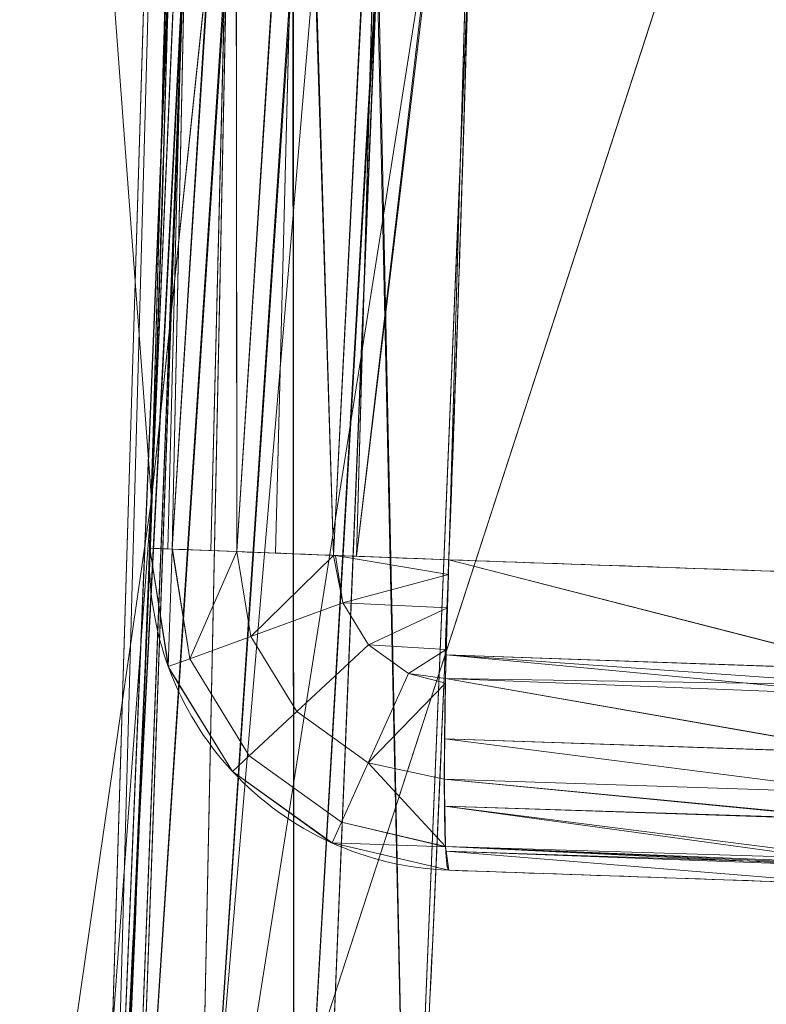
# Model space of a CAD drawing. Header units: millimetres. Extents: x -71 to 71, y -145 to 145.
# Tile 361 of 497: x 50.336 to 51.059, y -2.395 to -1.442. Entities that reach past the tile are written whole.
import ezdxf

# ---------------------------------------------------------------- set-up
doc = ezdxf.new("R2010")
doc.units = ezdxf.units.MM
doc.layers.add('1', color=7, linetype='CONTINUOUS')

msp = doc.modelspace()

# ---------------------------------------------------------------- linework, layer by layer
at = {"layer": '1', "color": 163, "linetype": 'Continuous', "lineweight": 13}
for p, q in [((50.46219, -1.95369, -110.35096), (50.46219, -1.95369, -114.17535)), ((50.46219, -1.95369, -105.82465), (50.46219, -1.95369, -108.70167)), ((50.7515, -2.26511, -114.17535), (50.7515, -2.26511, -110.35096)), ((50.7515, -2.26511, -108.70167), (50.7515, -2.26511, -105.82465))]:
    msp.add_line(p, q, dxfattribs=at)
at = {"layer": '1', "color": 163, "linetype": 'Continuous', "lineweight": 13, "extrusion": (-5.23961e-15, 1.15648e-14, -1)}
for centre, radius in [((0, 0, 144.00463), 61.01805), ((0, 0, 124.36979), 56.39529)]:
    msp.add_circle(centre, radius, dxfattribs=at)
at = {"layer": '1', "color": 163, "linetype": 'Continuous', "lineweight": 13}
for centre, radius in [((0, 0, -145), 60.44338), ((0, 0, -118.3707), 50.5)]:
    msp.add_circle(centre, radius, dxfattribs=at)
at = {"layer": '1', "color": 163, "linetype": 'Continuous', "lineweight": 13, "extrusion": (0, 0, -1)}
for centre in [(-50.76197, -1.9653, 105.82465), (-50.76197, -1.9653, 108.70167)]:
    msp.add_arc(centre, 0.3, 272, 2.21715, dxfattribs=at)
at = {"layer": '1', "color": 163, "linetype": 'Continuous', "lineweight": 13}
for centre in [(50.76197, -1.9653, -114.17535), (50.76197, -1.9653, -110.35096)]:
    msp.add_arc(centre, 0.3, 177.78285, 268, dxfattribs=at)
at = {"layer": '1', "color": 163, "linetype": 'Continuous', "lineweight": 13, "extrusion": (0.038687, 0.999251, 1.8706e-05)}
msp.add_arc((-50.8, -105.82465, -0.00198), 0.3, 0, 87.99854, dxfattribs=at)
at = {"layer": '1', "color": 163, "linetype": 'Continuous', "lineweight": 13, "extrusion": (0.038687, 0.999251, -1.8706e-05)}
msp.add_arc((-50.8, -108.70167, 0.00203), 0.3, 272.00146, 0, dxfattribs=at)
at = {"layer": '1', "color": 163, "linetype": 'Continuous', "lineweight": 13, "extrusion": (0.038687, 0.999251, -1.87073e-05)}
msp.add_arc((-50.8, -114.17535, 0.00214), 0.3, 272.00146, 0, dxfattribs=at)
at = {"layer": '1', "color": 163, "linetype": 'Continuous', "lineweight": 13, "extrusion": (0.038687, 0.999251, 1.87073e-05)}
msp.add_arc((-50.8, -110.35096, -0.00206), 0.3, 0, 87.99854, dxfattribs=at)
at = {"layer": '1', "color": 163, "linetype": 'Continuous', "lineweight": 13, "extrusion": (-0.998781, 0.034878, -0.034925)}
for centre, start in [((0.19253, -107.53425, -47.07275), 0), ((0.19253, -112.0578, -46.91467), 360)]:
    msp.add_arc(centre, 0.3, start, 90.00651, dxfattribs=at)
at = {"layer": '1', "color": 163, "linetype": 'Continuous', "lineweight": 13, "extrusion": (-0.998781, 0.034878, 0.034925)}
for centre in [(0.19253, -106.86119, -54.56502), (0.19253, -112.33154, -54.75619)]:
    msp.add_arc(centre, 0.3, 269.99349, 0, dxfattribs=at)
at = {"layer": '1', "color": 163, "linetype": 'Continuous', "lineweight": 13}
msp.add_rational_spline([(24.09652, 44.38026, -76), (37.71995, 36.98335, -76), (51.02563, 22.31907, -76), (52.76203, 2.59428, -76), (45.13029, -27.45577, -76), (34.19246, -43.96171, -76), (15.50201, -50.5, -76), (0, -50.5, -76)], [0.558861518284, 0.558861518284, 0.542329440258, 0.558861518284, 0.558861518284, 0.542329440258, 0.558861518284, 0.558861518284], degree=4, knots=[0, 0, 0, 0, 0, 0.5, 0.5, 0.5, 1, 1, 1, 1, 1], dxfattribs=at)
for points, knots in [([(56.00922, 7.43084, -40.1881), (56.48047, 3.87882, -40.18548), (56.60935, 0.33902, -40.18477), (56.21057, -6.71605, -40.18699), (55.67399, -10.26377, -40.18997), (53.94415, -17.17458, -40.19959), (52.76587, -20.50694, -40.20614), (49.79484, -26.93038, -40.22266), (47.97784, -30.0492, -40.23276), (43.84362, -35.81291, -40.25575), (41.52483, -38.47777, -40.26865), (36.38255, -43.37235, -40.29724), (33.54646, -45.60037, -40.31301), (27.59791, -49.42787, -40.34609), (24.45935, -51.05594, -40.36354), (18.00436, -53.66207, -40.39943), (14.72775, -54.64904, -40.41765), (11.44579, -55.32847, -40.4359)], [0, 0, 0, 0, 0.125756, 0.125756, 0.251512, 0.251512, 0.377268, 0.377268, 0.503024, 0.503024, 0.62878, 0.62878, 0.754536, 0.754536, 0.880292, 0.880292, 1, 1, 1, 1]), ([(55.79206, 7.39856, -43.18008), (55.79584, 7.37005, -43.18005), (55.81386, 7.23359, -43.17993), (55.84298, 7.00623, -43.17978), (55.87107, 6.77729, -43.17962), (55.89035, 6.6158, -43.17952), (55.90497, 6.49138, -43.17943), (55.96522, 5.96708, -43.17909), (56.10151, 4.62684, -43.17834), (56.21531, 2.92734, -43.1777), (56.27127, 1.24747, -43.17739), (56.28506, 0, -43.17731), (56.27138, -1.24747, -43.17739), (56.2155, -2.92735, -43.1777), (56.07312, -5.05173, -43.17849), (55.78084, -7.63296, -43.18013), (55.36252, -10.23835, -43.18246), (54.81387, -12.85931, -43.18553), (54.13089, -15.48664, -43.18934), (53.3108, -18.11042, -43.19392), (52.35217, -20.72058, -43.19927), (51.25411, -23.30652, -43.2054), (50.01645, -25.85722, -43.21232), (48.64006, -28.36137, -43.22), (47.12813, -30.80831, -43.22844), (45.4845, -33.18744, -43.23762), (43.71385, -35.4883, -43.24751), (41.82154, -37.70048, -43.25807), (39.81418, -39.81419, -43.26928), (37.78825, -41.73758, -43.28059), (36.31773, -43.00407, -43.2888), (34.81725, -44.23033, -43.29718), (33.18765, -45.48478, -43.30628), (30.80846, -47.12836, -43.31956), (28.36139, -48.6401, -43.33322), (25.85715, -50.01631, -43.3472), (23.30645, -51.25398, -43.36144), (20.72052, -52.35208, -43.37588), (18.11047, -53.31068, -43.39045), (15.48664, -54.13093, -43.4051), (13.32749, -54.69227, -43.41715), (12.04637, -54.9778, -43.4243), (11.63985, -55.0637, -43.42657)], [0, 0, 0, 0, 0.001087, 0.005202, 0.008675, 0.009832, 0.011376, 0.013433, 0.029895, 0.062819, 0.07928, 0.095742, 0.112204, 0.128666, 0.161589, 0.194512, 0.227436, 0.260359, 0.293283, 0.326206, 0.35913, 0.392053, 0.424977, 0.4579, 0.490824, 0.523747, 0.556671, 0.589594, 0.622518, 0.655441, 0.684249, 0.688365, 0.721288, 0.754212, 0.787135, 0.820059, 0.852982, 0.885906, 0.918829, 0.951753, 0.984676, 1, 1, 1, 1]), ([(50.49997, 0.05233, -115.82463), (50.50046, -0.41869, -115.82463), (50.49436, -0.88977, -115.82463), (50.47532, -1.59621, -115.82464), (50.46732, -1.83177, -115.82464), (50.44802, -2.30278, -115.82465), (50.43672, -2.53824, -115.82466), (50.42377, -2.77361, -115.82466)], [0, 0, 0, 0, 0.499816, 0.499816, 0.749884, 0.749884, 1, 1, 1, 1]), ([(50.49997, 0.05233, -110.35094), (50.5002, -0.16712, -110.35094), (50.499, -0.38657, -110.35094), (50.49373, -0.82544, -110.35095), (50.48967, -1.04486, -110.35095), (50.47842, -1.4941, -110.35095), (50.47109, -1.72393, -110.35096), (50.46219, -1.95369, -110.35096)], [0, 0, 0, 0, 0.328107, 0.328107, 0.656214, 0.656214, 1, 1, 1, 1]), ([(50.46219, -1.95369, -114.17535), (50.4626, -1.94321, -114.17535), (50.463, -1.93273, -114.17535), (50.47176, -1.70296, -114.17536), (50.47868, -1.48362, -114.17536), (50.48967, -1.04486, -114.17537), (50.49373, -0.82544, -114.17537), (50.499, -0.38657, -114.17537), (50.5002, -0.16712, -114.17537), (50.49997, 0.05233, -114.17537)], [0, 0, 0, 0, 0.015679, 0.015679, 0.343786, 0.343786, 0.671893, 0.671893, 1, 1, 1, 1]), ([(50.71285, -2.78952, -115.52485), (50.71285, -2.7895, -115.52485), (50.71285, -2.78948, -115.52485), (50.72588, -2.55276, -115.52484), (50.73724, -2.31597, -115.52484), (50.75665, -1.84227, -115.52483), (50.7647, -1.60537, -115.52482), (50.78385, -0.89489, -115.52481), (50.78999, -0.42113, -115.52481), (50.7895, 0.05259, -115.52481), (50.7895, 0.05261, -115.52481), (50.7895, 0.05263, -115.52481)], [0, 0, 0, 0, 0.000021, 0.000021, 0.250116, 0.250116, 0.500184, 0.500184, 0.999979, 0.999979, 1, 1, 1, 1]), ([(50.7515, -1.9649, -110.05114), (50.75191, -1.95436, -110.05114), (50.75231, -1.94382, -110.05114), (50.76112, -1.71273, -110.05114), (50.76808, -1.49213, -110.05114), (50.77914, -1.05085, -110.05113), (50.78322, -0.83017, -110.05113), (50.78852, -0.38881, -110.05113), (50.78973, -0.16811, -110.05113), (50.7895, 0.05259, -110.05113), (50.7895, 0.05261, -110.05113), (50.7895, 0.05263, -110.05113)], [0, 0, 0, 0, 0.015679, 0.015679, 0.343786, 0.343786, 0.671893, 0.671893, 0.99997, 0.99997, 1, 1, 1, 1]), ([(50.7895, 0.05263, -114.47519), (50.7895, 0.05261, -114.47519), (50.7895, 0.05259, -114.47519), (50.78973, -0.16811, -114.47519), (50.78852, -0.38881, -114.47519), (50.78322, -0.83017, -114.47519), (50.77914, -1.05085, -114.47518), (50.76782, -1.50267, -114.47518), (50.76045, -1.73382, -114.47518), (50.7515, -1.9649, -114.47517)], [0, 0, 0, 0, 0.00003, 0.00003, 0.328107, 0.328107, 0.656214, 0.656214, 1, 1, 1, 1]), ([(50.42377, -2.77361, -104.17534), (50.44917, -2.312, -104.17535), (50.46822, -1.84999, -104.17536), (50.48728, -1.15663, -104.17537), (50.49205, -0.92535, -104.17537), (50.49841, -0.46272, -104.17537), (50.5, -0.23136, -104.17537), (50.5, 0, -104.17537)], [0, 0, 0, 0, 0.499823, 0.499823, 0.749888, 0.749888, 1, 1, 1, 1]), ([(50.78953, 0, -104.47519), (50.78953, -0.00002, -104.47519), (50.78953, -0.00004, -104.47519), (50.78953, -0.23273, -104.47519), (50.78793, -0.4654, -104.47519), (50.78153, -0.93066, -104.47519), (50.77674, -1.16326, -104.47518), (50.75756, -1.86058, -104.47517), (50.7384, -2.32522, -104.47516), (50.71285, -2.78948, -104.47515), (50.71285, -2.7895, -104.47515), (50.71285, -2.78952, -104.47515)], [0, 0, 0, 0, 0.000021, 0.000021, 0.250112, 0.250112, 0.500177, 0.500177, 0.999979, 0.999979, 1, 1, 1, 1]), ([(50.46219, -1.95369, -108.70167), (50.47042, -1.74136, -108.70167), (50.4773, -1.52897, -108.70168), (50.48856, -1.09718, -108.70168), (50.49285, -0.87776, -108.70168), (50.49857, -0.4389, -108.70169), (50.5, -0.21945, -108.70169), (50.5, 0, -108.70169)], [0, 0, 0, 0, 0.326213, 0.326213, 0.663106, 0.663106, 1, 1, 1, 1]), ([(50.5, 0, -105.82463), (50.5, -0.21945, -105.82463), (50.49857, -0.4389, -105.82463), (50.49285, -0.87776, -105.82463), (50.48856, -1.09718, -105.82463), (50.4773, -1.52897, -105.82464), (50.47042, -1.74136, -105.82464), (50.46219, -1.95369, -105.82465)], [0, 0, 0, 0, 0.336894, 0.336894, 0.673787, 0.673787, 1, 1, 1, 1]), ([(50.78953, 0, -109.00151), (50.78953, -0.00002, -109.00151), (50.78953, -0.00004, -109.00151), (50.78953, -0.22075, -109.00151), (50.78809, -0.44144, -109.0015), (50.78234, -0.8828, -109.0015), (50.77802, -1.10347, -109.0015), (50.76669, -1.53774, -109.00149), (50.75977, -1.75135, -109.00149), (50.7515, -1.9649, -109.00149)], [0, 0, 0, 0, 0.000031, 0.000031, 0.336894, 0.336894, 0.673787, 0.673787, 1, 1, 1, 1]), ([(50.7515, -1.9649, -105.52483), (50.75977, -1.75135, -105.52482), (50.76669, -1.53774, -105.52482), (50.77802, -1.10347, -105.52482), (50.78234, -0.8828, -105.52481), (50.78809, -0.44144, -105.52481), (50.78953, -0.22075, -105.52481), (50.78953, -0.00004, -105.52481), (50.78953, -0.00002, -105.52481), (50.78953, 0, -105.52481)], [0, 0, 0, 0, 0.326213, 0.326213, 0.663106, 0.663106, 0.999969, 0.999969, 1, 1, 1, 1]), ([(51.14549, -2.27887, -114.18913), (51.08361, -2.27671, -114.18697), (51.02172, -2.27455, -114.1848), (50.89039, -2.26996, -114.18021), (50.82095, -2.26754, -114.17778), (50.7515, -2.26511, -114.17535)], [0, 0, 0, 0, 0.471203, 0.471203, 1, 1, 1, 1]), ([(50.7515, -2.26511, -110.35096), (50.82095, -2.26754, -110.34853), (50.89039, -2.26996, -110.3461), (51.02172, -2.27455, -110.34151), (51.08361, -2.27671, -110.33935), (51.14549, -2.27887, -110.33718)], [0, 0, 0, 0, 0.528797, 0.528797, 1, 1, 1, 1]), ([(50.7515, -2.26511, -105.82465), (50.82095, -2.26754, -105.82222), (50.89039, -2.26996, -105.81979), (51.02172, -2.27455, -105.8152), (51.08361, -2.27671, -105.81303), (51.14549, -2.27887, -105.81087)], [0, 0, 0, 0, 0.528797, 0.528797, 1, 1, 1, 1]), ([(51.14549, -2.27887, -108.71545), (51.08361, -2.27671, -108.71328), (51.02172, -2.27455, -108.71112), (50.89039, -2.26996, -108.70653), (50.82095, -2.26754, -108.7041), (50.7515, -2.26511, -108.70167)], [0, 0, 0, 0, 0.471203, 0.471203, 1, 1, 1, 1])]:
    msp.add_open_spline(points, degree=3, knots=knots, dxfattribs=at)
for points in [[(51.1722, -1.97959, -110.03643), (51.03197, -1.97469, -110.04134), (50.89173, -1.96979, -110.04624), (50.7515, -1.9649, -110.05114)], [(50.7515, -1.9649, -114.47517), (50.89173, -1.96979, -114.48007), (51.03197, -1.97469, -114.48498), (51.1722, -1.97959, -114.48988)], [(50.7515, -1.9649, -109.00149), (50.89173, -1.96979, -109.00639), (51.03197, -1.97469, -109.01129), (51.1722, -1.97959, -109.0162)], [(51.1722, -1.97959, -105.51012), (51.03197, -1.97469, -105.51502), (50.89173, -1.96979, -105.51993), (50.7515, -1.9649, -105.52483)]]:
    msp.add_open_spline(points, degree=3, dxfattribs=at)
for points in [[(35.52772, -48.89972, -145), (44.91818, 40.44451, -145), (57.48507, 18.67803, -145)], [(57.48507, 18.67803, -145), (60.11226, -6.31805, -145), (52.3455, -30.22169, -145), (35.52772, -48.89972, -145)], [(52.04822, -1.48172, 44.46552), (46.92979, 5.95195, 50.24256), (45.53447, 0.23678, 51.87713)], [(46.92979, 5.95195, 50.24256), (52.04822, -1.48172, 44.46552), (53.18537, 3.53084, 40.75079)], [(51.04677, 3.62326, -67.73045), (52.64977, 3.73704, -59.54446), (51.26809, -12.55248, -59.54858)], [(51.26809, -12.55248, -59.54858), (49.70706, -12.17029, -67.7325), (51.04677, 3.62326, -67.73045)], [(50.46399, -1.9067, -76), (51.04677, 3.62326, -67.73045), (49.70706, -12.17029, -67.7325)], [(50.46399, -1.9067, -76), (50.05509, 3.55163, -76), (51.04677, 3.62326, -67.73045)], [(50.96297, -6.00273, 46.05595), (45.53447, 0.23678, 51.87713), (42.20099, -18.5818, 53.08202)], [(45.53447, 0.23678, 51.87713), (50.96297, -6.00273, 46.05595), (52.04822, -1.48172, 44.46552)], [(50.5, 0, -76), (46.13405, -20.5402, -76), (50.40548, -3.08834, -104.2356)], [(50.40548, -3.08834, -104.2356), (50.42377, -2.77361, -104.17534), (50.5, 0, -76)], [(50.5, 0, -76), (50.42377, -2.77361, -104.17534), (50.48094, -1.38735, -104.17537)], [(50.40548, -3.08831, -115.7644), (46.13405, -20.5402, -118.3707), (50.5, 0, -118.3707)], [(50.5, 0, -118.3707), (48.02835, -15.60536, -118.3707), (48.45325, -15.74341, -120.64259), (50.94676, 0, -120.64259)], [(50.94676, 0, -120.64259), (48.45325, -15.74341, -120.64259), (49.66464, -16.13702, -122.57616), (52.2205, 0, -122.57616)], [(52.2205, 0, -122.57616), (49.66464, -16.13702, -122.57616), (51.48215, -16.72756, -123.88345), (54.13154, 0, -123.88345)], [(50.5, 0, -118.3707), (50.42377, -2.77361, -115.82466), (50.40548, -3.08831, -115.7644)], [(50.48165, -1.36115, -115.82464), (50.42377, -2.77361, -115.82466), (50.5, 0, -118.3707)], [(50.50509, -0.95113, -114.26608), (50.49105, -0.95087, -114.17537), (50.46219, -1.95369, -114.17536)], [(50.46219, -1.95369, -110.35096), (50.49105, -0.95087, -110.35094), (50.50509, -0.95113, -110.26023)], [(50.49105, -0.95087, -110.35094), (50.46219, -1.95369, -110.35096), (50.46219, -1.95369, -114.17536), (50.49105, -0.95087, -114.17537)], [(50.46219, -1.95369, -114.17536), (50.47968, -1.95437, -114.26539), (50.50509, -0.95113, -114.26608)], [(50.50509, -0.95113, -110.26023), (50.47968, -1.95437, -110.26093), (50.46219, -1.95369, -110.35096)], [(50.50509, -0.95113, -114.26608), (50.47968, -1.95437, -114.26539), (50.48402, -1.95454, -114.28773)], [(50.48402, -1.95454, -110.23858), (50.47968, -1.95437, -110.26093), (50.50509, -0.95113, -110.26023)], [(50.54589, -0.9519, -114.3483), (50.50509, -0.95113, -114.26608), (50.48402, -1.95454, -114.28773)], [(50.48402, -1.95454, -110.23858), (50.50509, -0.95113, -110.26023), (50.54589, -0.9519, -110.17802)], [(50.48402, -1.95454, -114.28773), (50.52144, -1.95599, -114.3454), (50.54589, -0.9519, -114.3483)], [(50.54589, -0.9519, -110.17802), (50.54633, -1.95695, -110.14257), (50.48402, -1.95454, -110.23858)], [(50.54589, -0.9519, -114.3483), (50.52144, -1.95599, -114.3454), (50.54633, -1.95695, -114.38375)], [(50.54633, -1.95695, -114.38375), (50.60964, -0.9531, -114.41433), (50.54589, -0.9519, -114.3483)], [(50.54633, -1.95695, -110.14257), (50.54589, -0.9519, -110.17802), (50.60964, -0.9531, -110.11199)], [(50.60964, -0.9531, -114.41433), (50.54633, -1.95695, -114.38375), (50.64004, -1.96058, -114.44942)], [(50.60964, -0.9531, -110.11199), (50.58375, -1.9584, -110.11634), (50.54633, -1.95695, -110.14257)], [(50.64004, -1.96058, -110.0769), (50.58375, -1.9584, -110.11634), (50.60964, -0.9531, -110.11199)], [(50.64004, -1.96058, -114.44942), (50.69038, -0.95462, -114.45799), (50.60964, -0.9531, -114.41433)], [(50.60964, -0.9531, -110.11199), (50.69038, -0.95462, -110.06833), (50.64004, -1.96058, -110.0769)], [(50.64004, -1.96058, -114.44942), (50.6622, -1.96144, -114.45454), (50.69038, -0.95462, -114.45799)], [(50.69038, -0.95462, -110.06833), (50.6622, -1.96144, -110.07178), (50.64004, -1.96058, -110.0769)], [(50.78052, -0.95632, -114.47518), (50.69038, -0.95462, -114.45799), (50.6622, -1.96144, -114.45454)], [(50.6622, -1.96144, -110.07178), (50.69038, -0.95462, -110.06833), (50.78052, -0.95632, -110.05113)], [(50.6622, -1.96144, -114.45454), (50.7515, -1.9649, -114.47517), (50.78052, -0.95632, -114.47518)], [(50.78052, -0.95632, -110.05113), (50.7515, -1.9649, -110.05115), (50.6622, -1.96144, -110.07178)], [(51.2014, -0.96367, -110.03643), (51.1722, -1.97959, -110.03643), (50.7515, -1.9649, -110.05115), (50.78052, -0.95632, -110.05113)], [(50.78052, -0.95632, -114.47518), (50.7515, -1.9649, -114.47517), (51.1722, -1.97959, -114.48988), (51.2014, -0.96367, -114.48989)], [(50.46219, -1.95369, -105.82465), (50.49055, -0.97703, -105.82463), (50.50459, -0.9773, -105.73392)], [(50.50459, -0.9773, -108.79239), (50.49055, -0.97703, -108.70168), (50.46219, -1.95369, -108.70167)], [(50.49055, -0.97703, -105.82463), (50.46219, -1.95369, -105.82465), (50.46219, -1.95369, -108.70167), (50.49055, -0.97703, -108.70168)], [(50.50459, -0.9773, -105.73392), (50.47968, -1.95437, -105.73461), (50.46219, -1.95369, -105.82465)], [(50.46219, -1.95369, -108.70167), (50.47968, -1.95437, -108.79171), (50.50459, -0.9773, -108.79239)], [(50.48402, -1.95454, -105.71226), (50.47968, -1.95437, -105.73461), (50.50459, -0.9773, -105.73392)], [(50.50459, -0.9773, -108.79239), (50.47968, -1.95437, -108.79171), (50.48402, -1.95454, -108.81405)], [(50.48402, -1.95454, -105.71226), (50.50459, -0.9773, -105.73392), (50.54539, -0.97809, -105.65171)], [(50.54539, -0.97809, -108.87461), (50.50459, -0.9773, -108.79239), (50.48402, -1.95454, -108.81405)], [(50.54539, -0.97809, -105.65171), (50.54633, -1.95695, -105.61625), (50.48402, -1.95454, -105.71226)], [(50.48402, -1.95454, -108.81405), (50.52144, -1.95599, -108.87171), (50.54539, -0.97809, -108.87461)], [(50.54539, -0.97809, -108.87461), (50.52144, -1.95599, -108.87171), (50.54633, -1.95695, -108.91006)], [(50.54633, -1.95695, -105.61625), (50.54539, -0.97809, -105.65171), (50.60915, -0.97933, -105.58567)], [(50.54633, -1.95695, -108.91006), (50.60915, -0.97933, -108.94064), (50.54539, -0.97809, -108.87461)], [(50.60915, -0.97933, -105.58567), (50.58375, -1.9584, -105.59002), (50.54633, -1.95695, -105.61625)], [(50.60915, -0.97933, -108.94064), (50.54633, -1.95695, -108.91006), (50.64004, -1.96058, -108.97573)], [(50.64004, -1.96058, -105.55059), (50.58375, -1.9584, -105.59002), (50.60915, -0.97933, -105.58567)], [(50.60915, -0.97933, -105.58567), (50.68987, -0.98089, -105.54201), (50.64004, -1.96058, -105.55059)], [(50.64004, -1.96058, -108.97573), (50.68987, -0.98089, -108.9843), (50.60915, -0.97933, -108.94064)], [(50.68987, -0.98089, -105.54201), (50.6622, -1.96144, -105.54546), (50.64004, -1.96058, -105.55059)], [(50.64004, -1.96058, -108.97573), (50.6622, -1.96144, -108.98085), (50.68987, -0.98089, -108.9843)], [(50.6622, -1.96144, -105.54546), (50.68987, -0.98089, -105.54201), (50.78002, -0.98263, -105.52482)], [(50.78002, -0.98263, -109.0015), (50.68987, -0.98089, -108.9843), (50.6622, -1.96144, -108.98085)], [(50.78002, -0.98263, -105.52482), (50.7515, -1.9649, -105.52483), (50.6622, -1.96144, -105.54546)], [(50.6622, -1.96144, -108.98085), (50.7515, -1.9649, -109.00149), (50.78002, -0.98263, -109.0015)], [(50.78002, -0.98263, -109.0015), (50.7515, -1.9649, -109.00149), (51.1722, -1.97959, -109.01619), (51.2009, -0.98998, -109.0162)], [(51.2009, -0.98998, -105.51012), (51.1722, -1.97959, -105.51012), (50.7515, -1.9649, -105.52483), (50.78002, -0.98263, -105.52482)], [(50.42377, -2.77361, -115.82466), (50.48165, -1.36115, -115.82464), (50.49584, -1.36153, -115.73345)], [(50.49584, -1.36153, -115.73345), (50.44134, -2.77458, -115.73414), (50.42377, -2.77361, -115.82466)], [(50.44559, -2.77481, -115.71229), (50.44134, -2.77458, -115.73414), (50.49584, -1.36153, -115.73345)], [(50.44559, -2.77481, -115.71229), (50.49584, -1.36153, -115.73345), (50.53706, -1.36264, -115.65089)], [(50.53706, -1.36264, -115.65089), (50.50784, -2.77824, -115.61627), (50.44559, -2.77481, -115.71229)], [(50.53706, -1.36264, -115.65089), (50.60142, -1.36438, -115.58478), (50.50784, -2.77824, -115.61627)], [(50.60147, -2.78339, -115.55061), (50.50784, -2.77824, -115.61627), (50.60142, -1.36438, -115.58478)], [(50.60142, -1.36438, -115.58478), (50.68283, -1.36657, -115.54135), (50.60147, -2.78339, -115.55061)], [(50.68283, -1.36657, -115.54135), (50.62555, -2.78472, -115.54503), (50.60147, -2.78339, -115.55061)], [(50.71285, -2.78952, -115.52485), (50.62555, -2.78472, -115.54503), (50.68283, -1.36657, -115.54135)], [(50.68283, -1.36657, -115.54135), (50.77107, -1.36896, -115.52482), (50.71285, -2.78952, -115.52485)], [(51.19217, -1.36894, -115.51011), (51.13446, -2.78949, -115.51013), (50.71285, -2.78952, -115.52485), (50.77107, -1.36896, -115.52482)], [(50.49513, -1.38775, -104.26655), (50.48094, -1.38735, -104.17537), (50.42377, -2.77361, -104.17534)], [(50.42377, -2.77361, -104.17534), (50.44134, -2.77458, -104.26586), (50.49513, -1.38775, -104.26655)], [(50.49513, -1.38775, -104.26655), (50.44134, -2.77458, -104.26586), (50.44559, -2.77481, -104.28771)], [(50.53635, -1.38888, -104.34911), (50.49513, -1.38775, -104.26655), (50.44559, -2.77481, -104.28771)], [(50.44559, -2.77481, -104.28771), (50.50784, -2.77824, -104.38373), (50.53635, -1.38888, -104.34911)], [(50.50784, -2.77824, -104.38373), (50.60071, -1.39065, -104.41522), (50.53635, -1.38888, -104.34911)], [(50.60071, -1.39065, -104.41522), (50.50784, -2.77824, -104.38373), (50.60147, -2.78339, -104.44939)], [(50.60147, -2.78339, -104.44939), (50.68211, -1.39289, -104.45864), (50.60071, -1.39065, -104.41522)], [(50.60147, -2.78339, -104.44939), (50.62555, -2.78472, -104.45496), (50.68211, -1.39289, -104.45864)], [(50.68211, -1.39289, -104.45864), (50.62555, -2.78472, -104.45496), (50.71285, -2.78952, -104.47516)], [(50.71285, -2.78952, -104.47516), (50.77036, -1.39531, -104.47518), (50.68211, -1.39289, -104.45864)], [(50.77036, -1.39531, -104.47518), (50.71285, -2.78952, -104.47516), (51.13446, -2.78949, -104.48988), (51.19146, -1.39529, -104.48989)], [(54.76245, -9.34018, 37.38794), (52.04822, -1.48172, 44.46552), (50.96297, -6.00273, 46.05595)], [(49.70706, -12.17029, -67.7325), (49.00778, -12.00346, -76), (50.46399, -1.9067, -76)], [(50.48018, -2.06823, -105.82465), (50.46219, -1.95369, -105.82465), (50.48402, -1.95454, -105.71226)], [(50.48067, -2.06956, -105.82465), (50.48067, -2.06956, -108.70167), (50.46219, -1.95369, -108.70167), (50.46219, -1.95369, -105.82465)], [(50.48402, -1.95454, -108.81405), (50.46219, -1.95369, -108.70167), (50.48018, -2.06823, -108.70167)], [(50.48402, -1.95454, -114.28773), (50.46219, -1.95369, -114.17536), (50.48018, -2.06823, -114.17536)], [(50.48067, -2.06956, -110.35096), (50.48067, -2.06956, -114.17536), (50.46219, -1.95369, -114.17536), (50.46219, -1.95369, -110.35096)], [(50.48018, -2.06823, -110.35096), (50.46219, -1.95369, -110.35096), (50.48402, -1.95454, -110.23858)], [(50.48402, -1.95454, -105.71226), (50.50094, -2.06065, -105.71162), (50.48018, -2.06823, -105.82465)], [(50.48018, -2.06823, -108.70167), (50.50094, -2.06065, -108.81469), (50.48402, -1.95454, -108.81405)], [(50.48018, -2.06823, -114.17536), (50.50094, -2.06065, -114.28837), (50.48402, -1.95454, -114.28773)], [(50.48402, -1.95454, -110.23858), (50.50094, -2.06065, -110.23794), (50.48018, -2.06823, -110.35096)], [(50.48402, -1.95454, -105.71226), (50.48439, -1.95455, -105.7117), (50.50094, -2.06065, -105.71162)], [(50.50094, -2.06065, -108.81469), (50.48439, -1.95455, -108.81462), (50.48402, -1.95454, -108.81405)], [(50.50094, -2.06065, -114.28837), (50.48439, -1.95455, -114.2883), (50.48402, -1.95454, -114.28773)], [(50.48402, -1.95454, -110.23858), (50.48439, -1.95455, -110.23801), (50.50094, -2.06065, -110.23794)], [(50.50094, -2.06065, -105.71162), (50.48439, -1.95455, -105.7117), (50.54633, -1.95695, -105.61625)], [(50.54633, -1.95695, -108.91006), (50.48439, -1.95455, -108.81462), (50.50094, -2.06065, -108.81469)], [(50.54633, -1.95695, -114.38375), (50.48439, -1.95455, -114.2883), (50.50094, -2.06065, -114.28837)], [(50.50094, -2.06065, -110.23794), (50.48439, -1.95455, -110.23801), (50.54633, -1.95695, -110.14257)], [(50.54633, -1.95695, -105.61625), (50.56017, -2.03901, -105.61526), (50.50094, -2.06065, -105.71162)], [(50.50094, -2.06065, -108.81469), (50.56017, -2.03901, -108.91106), (50.54633, -1.95695, -108.91006)], [(50.50094, -2.06065, -114.28837), (50.56017, -2.03901, -114.38474), (50.54633, -1.95695, -114.38375)], [(50.54633, -1.95695, -110.14257), (50.56017, -2.03901, -110.14158), (50.50094, -2.06065, -110.23794)], [(50.56017, -2.03901, -105.61526), (50.54633, -1.95695, -105.61625), (50.64004, -1.96058, -105.55059)], [(50.64004, -1.96058, -108.97573), (50.54633, -1.95695, -108.91006), (50.56017, -2.03901, -108.91106)], [(50.64004, -1.96058, -114.44942), (50.54633, -1.95695, -114.38375), (50.56017, -2.03901, -114.38474)], [(50.56017, -2.03901, -110.14158), (50.54633, -1.95695, -110.14257), (50.64004, -1.96058, -110.0769)], [(50.64004, -1.96058, -105.55059), (50.64913, -2.00651, -105.54975), (50.56017, -2.03901, -105.61526)], [(50.56017, -2.03901, -108.91106), (50.64913, -2.00651, -108.97657), (50.64004, -1.96058, -108.97573)], [(50.56017, -2.03901, -114.38474), (50.64913, -2.00651, -114.45025), (50.64004, -1.96058, -114.44942)], [(50.64004, -1.96058, -110.0769), (50.64913, -2.00651, -110.07606), (50.56017, -2.03901, -110.14158)], [(50.64004, -1.96058, -105.55059), (50.64202, -1.96066, -105.55013), (50.64913, -2.00651, -105.54975)], [(50.64913, -2.00651, -108.97657), (50.64202, -1.96066, -108.97619), (50.64004, -1.96058, -108.97573)], [(50.64913, -2.00651, -114.45025), (50.64202, -1.96066, -114.44987), (50.64004, -1.96058, -114.44942)], [(50.64004, -1.96058, -110.0769), (50.64202, -1.96066, -110.07644), (50.64913, -2.00651, -110.07606)], [(50.64202, -1.96066, -105.55013), (50.7515, -1.9649, -105.52483), (50.7511, -1.97909, -105.52765)], [(50.7511, -1.97909, -105.52765), (50.64913, -2.00651, -105.54975), (50.64202, -1.96066, -105.55013)], [(50.64202, -1.96066, -108.97619), (50.64913, -2.00651, -108.97657), (50.7511, -1.97909, -108.99866)], [(50.7511, -1.97909, -108.99866), (50.7515, -1.9649, -109.00149), (50.64202, -1.96066, -108.97619)], [(50.64202, -1.96066, -114.44987), (50.64913, -2.00651, -114.45025), (50.7511, -1.97909, -114.47235)], [(50.7511, -1.97909, -114.47235), (50.7515, -1.9649, -114.47517), (50.64202, -1.96066, -114.44987)], [(50.64202, -1.96066, -110.07644), (50.7515, -1.9649, -110.05115), (50.7511, -1.97909, -110.05396)], [(50.7511, -1.97909, -110.05396), (50.64913, -2.00651, -110.07606), (50.64202, -1.96066, -110.07644)], [(51.16728, -2.07167, -105.52759), (50.74893, -2.05686, -105.54311), (50.7515, -1.9649, -105.52483)], [(50.7515, -1.9649, -109.00149), (50.74893, -2.05686, -108.98321), (51.1672, -2.07126, -108.99707)], [(50.7515, -1.9649, -114.47517), (50.74893, -2.05686, -114.45689), (51.1672, -2.07126, -114.47075)], [(51.16728, -2.07167, -110.05391), (50.74893, -2.05686, -110.06942), (50.7515, -1.9649, -110.05115)], [(50.7515, -1.9649, -105.52483), (51.1722, -1.97959, -105.51012), (51.16728, -2.07167, -105.52759)], [(51.1672, -2.07126, -108.99707), (51.1722, -1.97959, -109.01619), (50.7515, -1.9649, -109.00149)], [(51.1672, -2.07126, -114.47075), (51.1722, -1.97959, -114.48988), (50.7515, -1.9649, -114.47517)], [(50.7515, -1.9649, -110.05115), (51.1722, -1.97959, -110.03643), (51.16728, -2.07167, -110.05391)], [(50.64913, -2.00651, -105.54975), (50.7511, -1.97909, -105.52765), (50.7502, -2.01143, -105.53408)], [(50.7502, -2.01143, -108.99223), (50.7511, -1.97909, -108.99866), (50.64913, -2.00651, -108.97657)], [(50.7502, -2.01143, -114.46592), (50.7511, -1.97909, -114.47235), (50.64913, -2.00651, -114.45025)], [(50.64913, -2.00651, -110.07606), (50.7511, -1.97909, -110.05396), (50.7502, -2.01143, -110.06039)], [(50.60457, -2.11152, -105.61526), (50.56017, -2.03901, -105.61526), (50.64913, -2.00651, -105.54975), (50.67396, -2.04706, -105.54975)], [(50.67396, -2.04706, -108.97657), (50.64913, -2.00651, -108.97657), (50.56017, -2.03901, -108.91106), (50.60457, -2.11152, -108.91106)], [(50.67396, -2.04706, -114.45025), (50.64913, -2.00651, -114.45025), (50.56017, -2.03901, -114.38474), (50.60457, -2.11152, -114.38474)], [(50.60457, -2.11152, -110.14158), (50.56017, -2.03901, -110.14158), (50.64913, -2.00651, -110.07606), (50.67396, -2.04706, -110.07606)], [(50.7502, -2.01143, -105.53408), (50.67396, -2.04706, -105.54975), (50.64913, -2.00651, -105.54975)], [(50.64913, -2.00651, -108.97657), (50.67396, -2.04706, -108.97657), (50.7502, -2.01143, -108.99223)], [(50.64913, -2.00651, -114.45025), (50.67396, -2.04706, -114.45025), (50.7502, -2.01143, -114.46592)], [(50.7502, -2.01143, -110.06039), (50.67396, -2.04706, -110.07606), (50.64913, -2.00651, -110.07606)], [(50.67396, -2.04706, -105.54975), (50.7502, -2.01143, -105.53408), (50.74907, -2.05177, -105.54209)], [(50.74907, -2.05177, -108.98422), (50.7502, -2.01143, -108.99223), (50.67396, -2.04706, -108.97657)], [(50.74907, -2.05177, -114.45791), (50.7502, -2.01143, -114.46592), (50.67396, -2.04706, -114.45025)], [(50.67396, -2.04706, -110.07606), (50.7502, -2.01143, -110.06039), (50.74907, -2.05177, -110.06841)], [(50.55837, -2.15444, -105.71162), (50.50094, -2.06065, -105.71162), (50.56017, -2.03901, -105.61526), (50.60457, -2.11152, -105.61526)], [(50.60457, -2.11152, -108.91106), (50.56017, -2.03901, -108.91106), (50.50094, -2.06065, -108.81469), (50.55837, -2.15444, -108.81469)], [(50.60457, -2.11152, -114.38474), (50.56017, -2.03901, -114.38474), (50.50094, -2.06065, -114.28837), (50.55837, -2.15444, -114.28837)], [(50.55837, -2.15444, -110.23794), (50.50094, -2.06065, -110.23794), (50.56017, -2.03901, -110.14158), (50.60457, -2.11152, -110.14158)], [(50.67362, -2.16113, -105.61526), (50.60457, -2.11152, -105.61526), (50.67396, -2.04706, -105.54975), (50.71257, -2.0748, -105.54975)], [(50.71257, -2.0748, -108.97657), (50.67396, -2.04706, -108.97657), (50.60457, -2.11152, -108.91106), (50.67362, -2.16113, -108.91106)], [(50.71257, -2.0748, -114.45025), (50.67396, -2.04706, -114.45025), (50.60457, -2.11152, -114.38474), (50.67362, -2.16113, -114.38474)], [(50.67362, -2.16113, -110.14158), (50.60457, -2.11152, -110.14158), (50.67396, -2.04706, -110.07606), (50.71257, -2.0748, -110.07606)], [(50.74907, -2.05177, -105.54209), (50.71257, -2.0748, -105.54975), (50.67396, -2.04706, -105.54975)], [(50.67396, -2.04706, -108.97657), (50.71257, -2.0748, -108.97657), (50.74907, -2.05177, -108.98422)], [(50.67396, -2.04706, -114.45025), (50.71257, -2.0748, -114.45025), (50.74907, -2.05177, -114.45791)], [(50.74907, -2.05177, -110.06841), (50.71257, -2.0748, -110.07606), (50.67396, -2.04706, -110.07606)], [(50.71257, -2.0748, -105.54975), (50.74907, -2.05177, -105.54209), (50.74829, -2.07967, -105.54764)], [(50.74829, -2.07967, -108.97867), (50.74907, -2.05177, -108.98422), (50.71257, -2.0748, -108.97657)], [(50.74829, -2.07967, -114.45236), (50.74907, -2.05177, -114.45791), (50.71257, -2.0748, -114.45025)], [(50.71257, -2.0748, -110.07606), (50.74907, -2.05177, -110.06841), (50.74829, -2.07967, -110.07395)], [(51.1665, -2.08613, -105.53034), (50.74829, -2.07967, -105.54764), (50.74893, -2.05686, -105.54311)], [(50.74893, -2.05686, -108.98321), (50.74829, -2.07967, -108.97867), (51.16586, -2.09599, -108.99191)], [(50.74893, -2.05686, -114.45689), (50.74829, -2.07967, -114.45236), (51.16586, -2.09599, -114.46559)], [(51.1665, -2.08613, -110.05666), (50.74829, -2.07967, -110.07395), (50.74893, -2.05686, -110.06942)], [(50.74893, -2.05686, -105.54311), (51.16728, -2.07167, -105.52759), (51.1665, -2.08613, -105.53034)], [(51.16586, -2.09599, -108.99191), (51.1672, -2.07126, -108.99707), (50.74893, -2.05686, -108.98321)], [(51.16586, -2.09599, -114.46559), (51.1672, -2.07126, -114.47075), (50.74893, -2.05686, -114.45689)], [(50.74893, -2.05686, -110.06942), (51.16728, -2.07167, -110.05391), (51.1665, -2.08613, -110.05666)], [(50.54218, -2.16948, -105.82465), (50.48018, -2.06823, -105.82465), (50.50094, -2.06065, -105.71162), (50.55837, -2.15444, -105.71162)], [(50.55837, -2.15444, -108.81469), (50.50094, -2.06065, -108.81469), (50.48018, -2.06823, -108.70167), (50.54218, -2.16948, -108.70167)], [(50.55837, -2.15444, -114.28837), (50.50094, -2.06065, -114.28837), (50.48018, -2.06823, -114.17536), (50.54218, -2.16948, -114.17536)], [(50.54218, -2.16948, -110.35096), (50.48018, -2.06823, -110.35096), (50.50094, -2.06065, -110.23794), (50.55837, -2.15444, -110.23794)], [(50.54218, -2.16948, -105.82465), (50.54218, -2.16948, -108.70167), (50.48067, -2.06956, -108.70167), (50.48067, -2.06956, -105.82465)], [(50.54218, -2.16948, -110.35096), (50.54218, -2.16948, -114.17536), (50.48067, -2.06956, -114.17536), (50.48067, -2.06956, -110.35096)], [(50.67362, -2.16113, -105.61526), (50.71257, -2.0748, -105.54975), (50.74824, -2.08406, -105.55057)], [(50.74824, -2.08406, -108.97575), (50.71257, -2.0748, -108.97657), (50.67362, -2.16113, -108.91106)], [(50.74824, -2.08406, -114.44943), (50.71257, -2.0748, -114.45025), (50.67362, -2.16113, -114.38474)], [(50.67362, -2.16113, -110.14158), (50.71257, -2.0748, -110.07606), (50.74824, -2.08406, -110.07689)], [(50.74829, -2.07967, -105.54764), (50.74824, -2.08406, -105.55057), (50.71257, -2.0748, -105.54975)], [(50.71257, -2.0748, -108.97657), (50.74824, -2.08406, -108.97575), (50.74829, -2.07967, -108.97867)], [(50.71257, -2.0748, -114.45025), (50.74824, -2.08406, -114.44943), (50.74829, -2.07967, -114.45236)], [(50.74829, -2.07967, -110.07395), (50.74824, -2.08406, -110.07689), (50.71257, -2.0748, -110.07606)], [(50.74824, -2.08406, -105.55057), (50.74716, -2.17703, -105.61263), (50.67362, -2.16113, -105.61526)], [(50.67362, -2.16113, -108.91106), (50.74716, -2.17703, -108.91368), (50.74824, -2.08406, -108.97575)], [(50.67362, -2.16113, -114.38474), (50.74716, -2.17703, -114.38737), (50.74824, -2.08406, -114.44943)], [(50.74824, -2.08406, -110.07689), (50.74716, -2.17703, -110.13895), (50.67362, -2.16113, -110.14158)], [(51.1614, -2.15176, -105.57357), (50.74761, -2.13815, -105.58668), (50.74829, -2.07967, -105.54764)], [(50.74829, -2.07967, -108.97867), (50.74761, -2.13815, -108.93964), (51.16142, -2.1521, -108.95349)], [(50.74829, -2.07967, -114.45236), (50.74761, -2.13815, -114.41332), (51.16142, -2.1521, -114.42717)], [(51.1614, -2.15176, -110.09989), (50.74761, -2.13815, -110.11299), (50.74829, -2.07967, -110.07395)], [(50.74829, -2.07967, -105.54764), (51.1665, -2.08613, -105.53034), (51.1614, -2.15176, -105.57357)], [(51.16142, -2.1521, -108.95349), (51.16586, -2.09599, -108.99191), (50.74829, -2.07967, -108.97867)], [(51.16142, -2.1521, -114.42717), (51.16586, -2.09599, -114.46559), (50.74829, -2.07967, -114.45236)], [(50.74829, -2.07967, -110.07395), (51.1665, -2.08613, -110.05666), (51.1614, -2.15176, -110.09989)], [(50.64768, -2.2186, -105.71162), (50.55837, -2.15444, -105.71162), (50.60457, -2.11152, -105.61526), (50.67362, -2.16113, -105.61526)], [(50.67362, -2.16113, -108.91106), (50.60457, -2.11152, -108.91106), (50.55837, -2.15444, -108.81469), (50.64768, -2.2186, -108.81469)], [(50.67362, -2.16113, -114.38474), (50.60457, -2.11152, -114.38474), (50.55837, -2.15444, -114.28837), (50.64768, -2.2186, -114.28837)], [(50.64768, -2.2186, -110.23794), (50.55837, -2.15444, -110.23794), (50.60457, -2.11152, -110.14158), (50.67362, -2.16113, -110.14158)], [(51.15839, -2.19053, -105.59911), (50.74716, -2.17703, -105.61263), (50.74761, -2.13815, -105.58668)], [(50.74761, -2.13815, -108.93964), (50.74716, -2.17703, -108.91368), (51.15838, -2.19059, -108.92714)], [(50.74761, -2.13815, -114.41332), (50.74716, -2.17703, -114.38737), (51.15838, -2.19059, -114.40083)], [(51.15839, -2.19053, -110.12543), (50.74716, -2.17703, -110.13895), (50.74761, -2.13815, -110.11299)], [(50.74761, -2.13815, -105.58668), (51.1614, -2.15176, -105.57357), (51.15839, -2.19053, -105.59911)], [(51.15838, -2.19059, -108.92714), (51.16142, -2.1521, -108.95349), (50.74761, -2.13815, -108.93964)], [(51.15838, -2.19059, -114.40083), (51.16142, -2.1521, -114.42717), (50.74761, -2.13815, -114.41332)], [(50.74761, -2.13815, -110.11299), (51.1614, -2.15176, -110.09989), (51.15839, -2.19053, -110.12543)], [(50.63859, -2.23875, -105.82465), (50.54218, -2.16948, -105.82465), (50.55837, -2.15444, -105.71162), (50.64768, -2.2186, -105.71162)], [(50.64768, -2.2186, -108.81469), (50.55837, -2.15444, -108.81469), (50.54218, -2.16948, -108.70167), (50.63859, -2.23875, -108.70167)], [(50.64768, -2.2186, -114.28837), (50.55837, -2.15444, -114.28837), (50.54218, -2.16948, -114.17536), (50.63859, -2.23875, -114.17536)], [(50.63859, -2.23875, -110.35096), (50.54218, -2.16948, -110.35096), (50.55837, -2.15444, -110.23794), (50.64768, -2.2186, -110.23794)], [(50.74829, -2.24215, -105.7099), (50.64768, -2.2186, -105.71162), (50.67362, -2.16113, -105.61526)], [(50.67362, -2.16113, -108.91106), (50.64768, -2.2186, -108.81469), (50.74829, -2.24215, -108.81642)], [(50.67362, -2.16113, -114.38474), (50.64768, -2.2186, -114.28837), (50.74829, -2.24215, -114.2901)], [(50.74829, -2.24215, -110.23622), (50.64768, -2.2186, -110.23794), (50.67362, -2.16113, -110.14158)], [(50.67362, -2.16113, -105.61526), (50.74716, -2.17703, -105.61263), (50.74829, -2.24215, -105.7099)], [(50.74829, -2.24215, -108.81642), (50.74716, -2.17703, -108.91368), (50.67362, -2.16113, -108.91106)], [(50.74829, -2.24215, -114.2901), (50.74716, -2.17703, -114.38737), (50.67362, -2.16113, -114.38474)], [(50.67362, -2.16113, -110.14158), (50.74716, -2.17703, -110.13895), (50.74829, -2.24215, -110.23622)], [(50.6373, -2.23817, -105.82465), (50.6373, -2.23817, -108.70167), (50.54218, -2.16948, -108.70167), (50.54218, -2.16948, -105.82465)], [(50.6373, -2.23817, -110.35096), (50.6373, -2.23817, -114.17536), (50.54218, -2.16948, -114.17536), (50.54218, -2.16948, -110.35096)], [(50.74716, -2.17703, -105.61263), (51.15839, -2.19053, -105.59911), (51.15544, -2.2167, -105.63766)], [(51.15544, -2.2167, -105.63766), (50.74761, -2.20304, -105.65148), (50.74716, -2.17703, -105.61263)], [(50.74716, -2.17703, -108.91368), (50.74761, -2.20304, -108.87484), (51.15547, -2.21594, -108.88827)], [(51.15547, -2.21594, -108.88827), (51.15838, -2.19059, -108.92714), (50.74716, -2.17703, -108.91368)], [(50.74716, -2.17703, -114.38737), (50.74761, -2.20304, -114.34852), (51.15547, -2.21594, -114.36196)], [(51.15547, -2.21594, -114.36196), (51.15838, -2.19059, -114.40083), (50.74716, -2.17703, -114.38737)], [(50.74716, -2.17703, -110.13895), (51.15839, -2.19053, -110.12543), (51.15544, -2.2167, -110.16398)], [(51.15544, -2.2167, -110.16398), (50.74761, -2.20304, -110.17779), (50.74716, -2.17703, -110.13895)], [(50.74761, -2.20304, -105.65148), (51.15544, -2.2167, -105.63766), (51.15118, -2.25456, -105.69344)], [(51.15118, -2.25456, -105.69344), (50.74829, -2.24215, -105.7099), (50.74761, -2.20304, -105.65148)], [(50.74761, -2.20304, -108.87484), (50.74829, -2.24215, -108.81642), (51.15055, -2.25878, -108.82258)], [(51.15055, -2.25878, -108.82258), (51.15547, -2.21594, -108.88827), (50.74761, -2.20304, -108.87484)], [(50.74761, -2.20304, -114.34852), (50.74829, -2.24215, -114.2901), (51.15055, -2.25878, -114.29627)], [(51.15055, -2.25878, -114.29627), (51.15547, -2.21594, -114.36196), (50.74761, -2.20304, -114.34852)], [(50.74761, -2.20304, -110.17779), (51.15544, -2.2167, -110.16398), (51.15118, -2.25456, -110.21975)], [(51.15118, -2.25456, -110.21975), (50.74829, -2.24215, -110.23622), (50.74761, -2.20304, -110.17779)], [(50.63859, -2.23875, -105.82465), (50.64768, -2.2186, -105.71162), (50.74834, -2.24251, -105.71169)], [(50.74834, -2.24251, -108.81462), (50.64768, -2.2186, -108.81469), (50.63859, -2.23875, -108.70167)], [(50.74834, -2.24251, -114.28831), (50.64768, -2.2186, -114.28837), (50.63859, -2.23875, -114.17536)], [(50.63859, -2.23875, -110.35096), (50.64768, -2.2186, -110.23794), (50.74834, -2.24251, -110.23801)], [(50.74829, -2.24215, -105.7099), (50.74834, -2.24251, -105.71169), (50.64768, -2.2186, -105.71162)], [(50.64768, -2.2186, -108.81469), (50.74834, -2.24251, -108.81462), (50.74829, -2.24215, -108.81642)], [(50.64768, -2.2186, -114.28837), (50.74834, -2.24251, -114.28831), (50.74829, -2.24215, -114.2901)], [(50.74829, -2.24215, -110.23622), (50.74834, -2.24251, -110.23801), (50.64768, -2.2186, -110.23794)], [(50.7515, -2.26511, -105.82465), (50.7515, -2.26511, -108.70167), (50.6373, -2.23817, -108.70167), (50.6373, -2.23817, -105.82465)], [(50.7515, -2.26511, -110.35096), (50.7515, -2.26511, -114.17536), (50.6373, -2.23817, -114.17536), (50.6373, -2.23817, -110.35096)], [(50.74834, -2.24251, -105.71169), (50.7515, -2.26511, -105.82465), (50.63859, -2.23875, -105.82465)], [(50.63859, -2.23875, -108.70167), (50.7515, -2.26511, -108.70167), (50.74834, -2.24251, -108.81462)], [(50.63859, -2.23875, -114.17536), (50.7515, -2.26511, -114.17536), (50.74834, -2.24251, -114.28831)], [(50.74834, -2.24251, -110.23801), (50.7515, -2.26511, -110.35096), (50.63859, -2.23875, -110.35096)], [(50.74829, -2.24215, -105.7099), (51.15118, -2.25456, -105.69344), (51.14995, -2.25983, -105.71888)], [(51.14995, -2.25983, -105.71888), (50.74893, -2.24671, -105.73271), (50.74829, -2.24215, -105.7099)], [(50.74829, -2.24215, -108.81642), (50.74893, -2.24671, -108.79361), (51.14985, -2.26155, -108.8078)], [(51.14985, -2.26155, -108.8078), (51.15055, -2.25878, -108.82258), (50.74829, -2.24215, -108.81642)], [(50.74829, -2.24215, -114.2901), (50.74893, -2.24671, -114.26729), (51.14985, -2.26155, -114.28148)], [(51.14985, -2.26155, -114.28148), (51.15055, -2.25878, -114.29627), (50.74829, -2.24215, -114.2901)], [(50.74829, -2.24215, -110.23622), (51.15118, -2.25456, -110.21975), (51.14995, -2.25983, -110.2452)], [(51.14995, -2.25983, -110.2452), (50.74893, -2.24671, -110.25903), (50.74829, -2.24215, -110.23622)], [(50.74893, -2.24671, -105.73271), (51.14995, -2.25983, -105.71888), (51.14549, -2.27887, -105.81087)], [(51.14549, -2.27887, -105.81087), (50.7515, -2.26511, -105.82465), (50.74893, -2.24671, -105.73271)], [(50.74893, -2.24671, -108.79361), (50.7515, -2.26511, -108.70167), (51.14549, -2.27887, -108.71544)], [(51.14549, -2.27887, -108.71544), (51.14985, -2.26155, -108.8078), (50.74893, -2.24671, -108.79361)], [(50.74893, -2.24671, -114.26729), (50.7515, -2.26511, -114.17536), (51.14549, -2.27887, -114.18913)], [(51.14549, -2.27887, -114.18913), (51.14985, -2.26155, -114.28148), (50.74893, -2.24671, -114.26729)], [(50.74893, -2.24671, -110.25903), (51.14995, -2.25983, -110.2452), (51.14549, -2.27887, -110.33718)], [(51.14549, -2.27887, -110.33718), (50.7515, -2.26511, -110.35096), (50.74893, -2.24671, -110.25903)], [(51.14549, -2.27887, -114.18913), (50.7515, -2.26511, -114.17536), (50.7515, -2.26511, -110.35096), (51.14549, -2.27887, -110.33718)], [(51.14549, -2.27887, -105.81087), (51.14549, -2.27887, -108.71544), (50.7515, -2.26511, -108.70167), (50.7515, -2.26511, -105.82465)]]:
    msp.add_3dface(points, dxfattribs=at)

doc.saveas('drawing.dxf')
